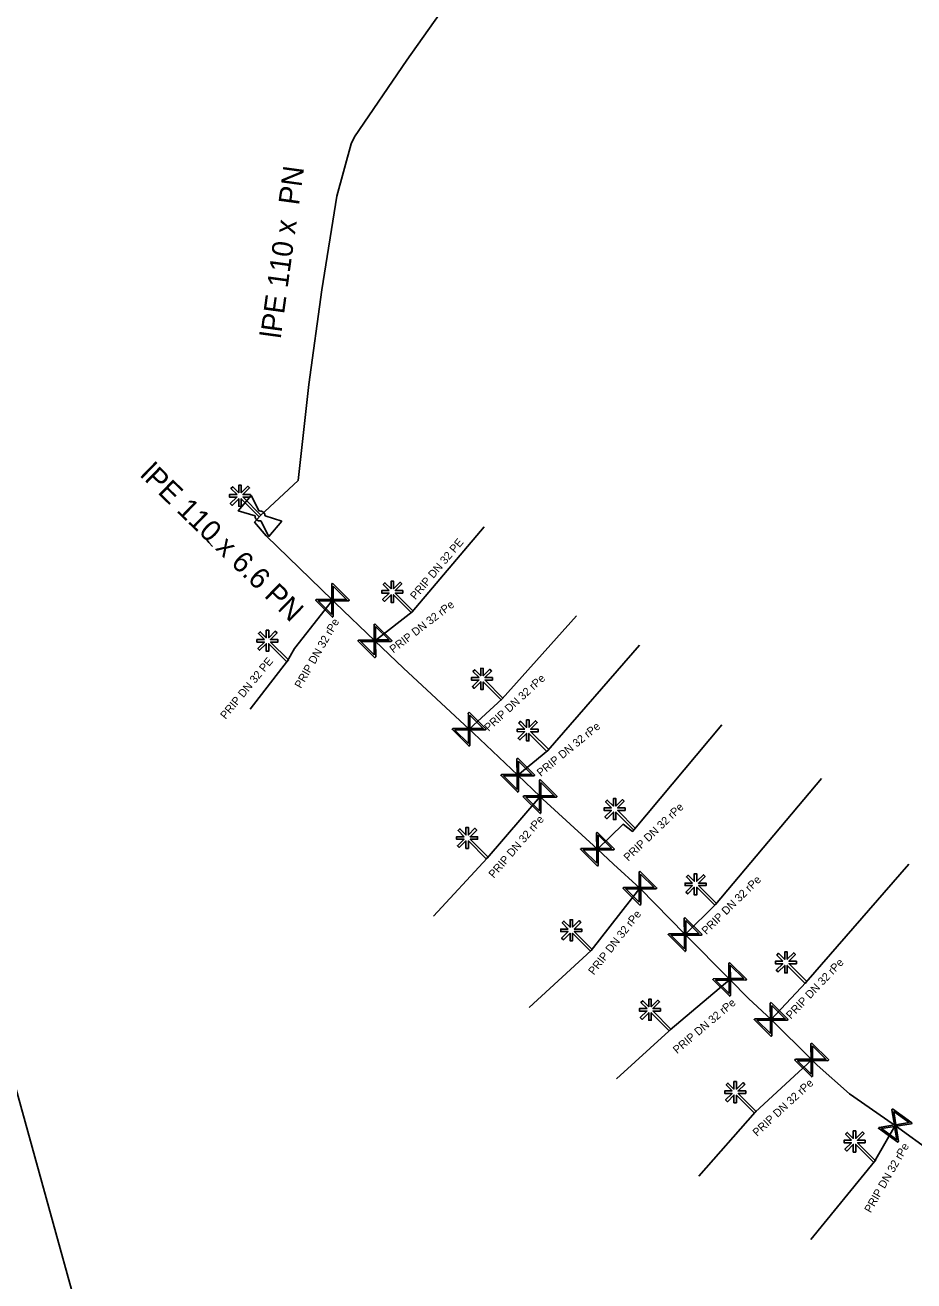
# Model space of a CAD drawing. Extents: x -643842 to -636370, y -1119190 to -1110210.
# Drawn here: x -641010.8 to -640955.2, y -1114797.2 to -1114718.7 of the extents above; entities that cross this region are included whole.
import ezdxf

# ---------------------------------------------------------------- set-up
doc = ezdxf.new("R2010")
doc.units = 0
for name, color, linetype in [('2', 7, 'Continuous'), ('22', 7, 'Continuous'), ('Default', 7, 'Continuous'), ('Level 16', 7, 'Continuous'), ('Level 20', 7, 'Continuous'), ('Level 21', 7, 'Continuous'), ('Level 23', 7, 'Continuous'), ('Level 28', 7, 'Continuous')]:
    doc.layers.add(name, color=color, linetype=linetype)

msp = doc.modelspace()

# ---------------------------------------------------------------- linework, layer by layer
at = {"layer": '2'}
for points in [[(-640997.528, -1114748.075), (-640997.909, -1114747.693), (-640997.798, -1114747.583), (-640997.421, -1114747.961), (-640997.421, -1114747.493), (-640997.264, -1114747.494), (-640997.264, -1114747.959), (-640996.856, -1114747.552), (-640996.746, -1114747.663), (-640997.161, -1114748.077), (-640996.687, -1114748.076), (-640996.687, -1114748.232), (-640997.151, -1114748.232), (-640996.033, -1114749.353), (-640996.144, -1114749.463), (-640997.265, -1114748.339), (-640997.265, -1114748.811), (-640997.421, -1114748.81), (-640997.421, -1114748.336), (-640997.835, -1114748.749), (-640997.946, -1114748.638), (-640997.538, -1114748.232), (-640998.002, -1114748.231), (-640998.002, -1114748.075), (-640997.528, -1114748.075)], [(-640988.008, -1114754.075), (-640988.389, -1114753.693), (-640988.278, -1114753.583), (-640987.901, -1114753.961), (-640987.901, -1114753.493), (-640987.744, -1114753.494), (-640987.744, -1114753.959), (-640987.336, -1114753.552), (-640987.226, -1114753.663), (-640987.641, -1114754.077), (-640987.167, -1114754.076), (-640987.167, -1114754.232), (-640987.631, -1114754.232), (-640986.513, -1114755.353), (-640986.624, -1114755.463), (-640987.745, -1114754.339), (-640987.745, -1114754.811), (-640987.901, -1114754.81), (-640987.901, -1114754.336), (-640988.315, -1114754.749), (-640988.426, -1114754.638), (-640988.018, -1114754.232), (-640988.482, -1114754.231), (-640988.482, -1114754.075), (-640988.008, -1114754.075)], [(-640995.808, -1114757.135), (-640996.189, -1114756.753), (-640996.078, -1114756.643), (-640995.701, -1114757.021), (-640995.701, -1114756.553), (-640995.544, -1114756.554), (-640995.544, -1114757.019), (-640995.136, -1114756.612), (-640995.026, -1114756.723), (-640995.441, -1114757.137), (-640994.967, -1114757.136), (-640994.967, -1114757.292), (-640995.431, -1114757.292), (-640994.313, -1114758.413), (-640994.424, -1114758.523), (-640995.545, -1114757.399), (-640995.545, -1114757.871), (-640995.701, -1114757.87), (-640995.701, -1114757.396), (-640996.115, -1114757.809), (-640996.226, -1114757.698), (-640995.818, -1114757.292), (-640996.282, -1114757.291), (-640996.282, -1114757.135), (-640995.808, -1114757.135)], [(-640982.398, -1114759.515), (-640982.779, -1114759.133), (-640982.668, -1114759.023), (-640982.291, -1114759.401), (-640982.291, -1114758.933), (-640982.134, -1114758.934), (-640982.134, -1114759.399), (-640981.726, -1114758.992), (-640981.616, -1114759.103), (-640982.031, -1114759.517), (-640981.557, -1114759.516), (-640981.557, -1114759.672), (-640982.021, -1114759.672), (-640980.903, -1114760.793), (-640981.014, -1114760.903), (-640982.135, -1114759.779), (-640982.135, -1114760.251), (-640982.291, -1114760.25), (-640982.291, -1114759.776), (-640982.705, -1114760.189), (-640982.816, -1114760.078), (-640982.408, -1114759.672), (-640982.872, -1114759.671), (-640982.872, -1114759.515), (-640982.398, -1114759.515)], [(-640979.538, -1114762.735), (-640979.919, -1114762.353), (-640979.808, -1114762.243), (-640979.431, -1114762.621), (-640979.431, -1114762.153), (-640979.274, -1114762.154), (-640979.274, -1114762.619), (-640978.866, -1114762.212), (-640978.756, -1114762.323), (-640979.171, -1114762.737), (-640978.697, -1114762.736), (-640978.697, -1114762.892), (-640979.161, -1114762.892), (-640978.043, -1114764.013), (-640978.154, -1114764.123), (-640979.275, -1114762.999), (-640979.275, -1114763.471), (-640979.431, -1114763.47), (-640979.431, -1114762.996), (-640979.845, -1114763.409), (-640979.956, -1114763.298), (-640979.548, -1114762.892), (-640980.012, -1114762.891), (-640980.012, -1114762.735), (-640979.538, -1114762.735)], [(-640974.108, -1114767.655), (-640974.489, -1114767.273), (-640974.378, -1114767.163), (-640974.001, -1114767.541), (-640974.001, -1114767.073), (-640973.844, -1114767.074), (-640973.844, -1114767.539), (-640973.436, -1114767.132), (-640973.326, -1114767.243), (-640973.741, -1114767.657), (-640973.267, -1114767.656), (-640973.267, -1114767.812), (-640973.731, -1114767.812), (-640972.613, -1114768.933), (-640972.724, -1114769.043), (-640973.845, -1114767.919), (-640973.845, -1114768.391), (-640974.001, -1114768.39), (-640974.001, -1114767.916), (-640974.415, -1114768.329), (-640974.526, -1114768.218), (-640974.118, -1114767.812), (-640974.582, -1114767.811), (-640974.582, -1114767.655), (-640974.108, -1114767.655)], [(-640983.328, -1114769.455), (-640983.709, -1114769.073), (-640983.598, -1114768.963), (-640983.221, -1114769.341), (-640983.221, -1114768.873), (-640983.064, -1114768.874), (-640983.064, -1114769.339), (-640982.656, -1114768.932), (-640982.546, -1114769.043), (-640982.961, -1114769.457), (-640982.487, -1114769.456), (-640982.487, -1114769.612), (-640982.951, -1114769.612), (-640981.833, -1114770.733), (-640981.944, -1114770.843), (-640983.065, -1114769.719), (-640983.065, -1114770.191), (-640983.221, -1114770.19), (-640983.221, -1114769.716), (-640983.635, -1114770.129), (-640983.746, -1114770.018), (-640983.338, -1114769.612), (-640983.802, -1114769.611), (-640983.802, -1114769.455), (-640983.328, -1114769.455)], [(-640969.048, -1114772.355), (-640969.429, -1114771.973), (-640969.318, -1114771.863), (-640968.941, -1114772.241), (-640968.941, -1114771.773), (-640968.784, -1114771.774), (-640968.784, -1114772.239), (-640968.376, -1114771.832), (-640968.266, -1114771.943), (-640968.681, -1114772.357), (-640968.207, -1114772.356), (-640968.207, -1114772.512), (-640968.671, -1114772.512), (-640967.553, -1114773.633), (-640967.664, -1114773.743), (-640968.785, -1114772.619), (-640968.785, -1114773.091), (-640968.941, -1114773.09), (-640968.941, -1114772.616), (-640969.355, -1114773.029), (-640969.466, -1114772.918), (-640969.058, -1114772.512), (-640969.522, -1114772.511), (-640969.522, -1114772.355), (-640969.048, -1114772.355)], [(-640976.818, -1114775.225), (-640977.199, -1114774.843), (-640977.088, -1114774.733), (-640976.711, -1114775.111), (-640976.711, -1114774.643), (-640976.554, -1114774.644), (-640976.554, -1114775.109), (-640976.146, -1114774.702), (-640976.036, -1114774.813), (-640976.451, -1114775.227), (-640975.977, -1114775.226), (-640975.977, -1114775.382), (-640976.441, -1114775.382), (-640975.323, -1114776.503), (-640975.434, -1114776.613), (-640976.555, -1114775.489), (-640976.555, -1114775.961), (-640976.711, -1114775.96), (-640976.711, -1114775.486), (-640977.125, -1114775.899), (-640977.236, -1114775.788), (-640976.828, -1114775.382), (-640977.292, -1114775.381), (-640977.292, -1114775.225), (-640976.818, -1114775.225)], [(-640963.398, -1114777.235), (-640963.779, -1114776.853), (-640963.668, -1114776.743), (-640963.291, -1114777.121), (-640963.291, -1114776.653), (-640963.134, -1114776.654), (-640963.134, -1114777.119), (-640962.726, -1114776.712), (-640962.616, -1114776.823), (-640963.031, -1114777.237), (-640962.557, -1114777.236), (-640962.557, -1114777.392), (-640963.021, -1114777.392), (-640961.903, -1114778.513), (-640962.014, -1114778.623), (-640963.135, -1114777.499), (-640963.135, -1114777.971), (-640963.291, -1114777.97), (-640963.291, -1114777.496), (-640963.705, -1114777.909), (-640963.816, -1114777.798), (-640963.408, -1114777.392), (-640963.872, -1114777.391), (-640963.872, -1114777.235), (-640963.398, -1114777.235)], [(-640971.898, -1114780.195), (-640972.279, -1114779.813), (-640972.168, -1114779.703), (-640971.791, -1114780.081), (-640971.791, -1114779.613), (-640971.634, -1114779.614), (-640971.634, -1114780.079), (-640971.226, -1114779.672), (-640971.116, -1114779.783), (-640971.531, -1114780.197), (-640971.057, -1114780.196), (-640971.057, -1114780.352), (-640971.521, -1114780.352), (-640970.403, -1114781.473), (-640970.514, -1114781.583), (-640971.635, -1114780.459), (-640971.635, -1114780.931), (-640971.791, -1114780.93), (-640971.791, -1114780.456), (-640972.205, -1114780.869), (-640972.316, -1114780.758), (-640971.908, -1114780.352), (-640972.372, -1114780.351), (-640972.372, -1114780.195), (-640971.898, -1114780.195)], [(-640966.568, -1114785.345), (-640966.949, -1114784.963), (-640966.838, -1114784.853), (-640966.461, -1114785.231), (-640966.461, -1114784.763), (-640966.304, -1114784.764), (-640966.304, -1114785.229), (-640965.896, -1114784.822), (-640965.786, -1114784.933), (-640966.201, -1114785.347), (-640965.727, -1114785.346), (-640965.727, -1114785.502), (-640966.191, -1114785.502), (-640965.073, -1114786.623), (-640965.184, -1114786.733), (-640966.305, -1114785.609), (-640966.305, -1114786.081), (-640966.461, -1114786.08), (-640966.461, -1114785.606), (-640966.875, -1114786.019), (-640966.986, -1114785.908), (-640966.578, -1114785.502), (-640967.042, -1114785.501), (-640967.042, -1114785.345), (-640966.568, -1114785.345)], [(-640959.108, -1114788.425), (-640959.489, -1114788.043), (-640959.378, -1114787.933), (-640959.001, -1114788.311), (-640959.001, -1114787.843), (-640958.844, -1114787.844), (-640958.844, -1114788.309), (-640958.436, -1114787.902), (-640958.326, -1114788.013), (-640958.741, -1114788.427), (-640958.267, -1114788.426), (-640958.267, -1114788.582), (-640958.731, -1114788.582), (-640957.613, -1114789.703), (-640957.724, -1114789.813), (-640958.845, -1114788.689), (-640958.845, -1114789.161), (-640959.001, -1114789.16), (-640959.001, -1114788.686), (-640959.415, -1114789.099), (-640959.526, -1114788.988), (-640959.118, -1114788.582), (-640959.582, -1114788.581), (-640959.582, -1114788.425), (-640959.108, -1114788.425)]]:
    msp.add_lwpolyline(points, dxfattribs=at)
at = {"layer": 'Default'}
for points in [[(-640996.04, -1114749.72), (-640996.091, -1114749.728), (-640996.144, -1114749.719), (-640996.228, -1114749.702), (-640996.291, -1114749.649), (-640996.354, -1114749.597), (-640996.383, -1114749.518), (-640996.402, -1114749.467), (-640996.402, -1114749.414)], [(-640996.14, -1114749.102), (-640996.088, -1114749.093), (-640996.034, -1114749.103), (-640995.952, -1114749.118), (-640995.889, -1114749.171), (-640995.826, -1114749.223), (-640995.796, -1114749.305), (-640995.777, -1114749.354), (-640995.777, -1114749.407)]]:
    msp.add_open_spline(points, degree=3, dxfattribs=at)
at = {"layer": 'Level 16'}
for points in [[(-640991.564, -1114753.619), (-640990.499, -1114754.676), (-640990.546, -1114754.722), (-640990.674, -1114754.719), (-640991.514, -1114754.723), (-640991.509, -1114755.694), (-640991.556, -1114755.741), (-640992.621, -1114754.684), (-640992.574, -1114754.638), (-640991.603, -1114754.636), (-640991.607, -1114753.796), (-640991.611, -1114753.666), (-640991.564, -1114753.619)], [(-640991.519, -1114753.797), (-640991.515, -1114754.635), (-640990.678, -1114754.631), (-640991.519, -1114753.797)], [(-640991.598, -1114755.567), (-640991.602, -1114754.724), (-640992.443, -1114754.728), (-640991.598, -1114755.567)], [(-640988.911, -1114756.147), (-640987.846, -1114757.204), (-640987.893, -1114757.25), (-640988.021, -1114757.247), (-640988.861, -1114757.251), (-640988.856, -1114758.222), (-640988.903, -1114758.269), (-640989.968, -1114757.212), (-640989.921, -1114757.166), (-640988.95, -1114757.164), (-640988.954, -1114756.324), (-640988.958, -1114756.194), (-640988.911, -1114756.147)], [(-640988.866, -1114756.325), (-640988.862, -1114757.163), (-640988.025, -1114757.159), (-640988.866, -1114756.325)], [(-640988.945, -1114758.095), (-640988.949, -1114757.252), (-640989.79, -1114757.256), (-640988.945, -1114758.095)], [(-640983.024, -1114761.679), (-640981.959, -1114762.736), (-640982.006, -1114762.782), (-640982.134, -1114762.779), (-640982.974, -1114762.783), (-640982.969, -1114763.754), (-640983.016, -1114763.801), (-640984.081, -1114762.744), (-640984.034, -1114762.698), (-640983.063, -1114762.696), (-640983.067, -1114761.856), (-640983.071, -1114761.726), (-640983.024, -1114761.679)], [(-640982.979, -1114761.857), (-640982.975, -1114762.695), (-640982.138, -1114762.691), (-640982.979, -1114761.857)], [(-640983.058, -1114763.627), (-640983.062, -1114762.784), (-640983.903, -1114762.788), (-640983.058, -1114763.627)], [(-640979.983, -1114764.552), (-640978.918, -1114765.609), (-640978.965, -1114765.655), (-640979.093, -1114765.652), (-640979.933, -1114765.656), (-640979.928, -1114766.627), (-640979.975, -1114766.674), (-640981.04, -1114765.617), (-640980.993, -1114765.571), (-640980.022, -1114765.569), (-640980.026, -1114764.729), (-640980.03, -1114764.599), (-640979.983, -1114764.552)], [(-640979.938, -1114764.73), (-640979.934, -1114765.568), (-640979.097, -1114765.564), (-640979.938, -1114764.73)], [(-640980.017, -1114766.5), (-640980.021, -1114765.657), (-640980.862, -1114765.661), (-640980.017, -1114766.5)], [(-640978.58, -1114765.89), (-640977.515, -1114766.947), (-640977.562, -1114766.993), (-640977.69, -1114766.99), (-640978.53, -1114766.994), (-640978.525, -1114767.965), (-640978.572, -1114768.012), (-640979.637, -1114766.955), (-640979.59, -1114766.909), (-640978.619, -1114766.907), (-640978.623, -1114766.067), (-640978.627, -1114765.937), (-640978.58, -1114765.89)], [(-640978.535, -1114766.068), (-640978.531, -1114766.906), (-640977.694, -1114766.902), (-640978.535, -1114766.068)], [(-640978.614, -1114767.838), (-640978.618, -1114766.995), (-640979.459, -1114766.999), (-640978.614, -1114767.838)], [(-640975.004, -1114769.169), (-640973.939, -1114770.226), (-640973.986, -1114770.272), (-640974.114, -1114770.269), (-640974.954, -1114770.273), (-640974.949, -1114771.244), (-640974.996, -1114771.291), (-640976.061, -1114770.234), (-640976.014, -1114770.188), (-640975.043, -1114770.186), (-640975.047, -1114769.346), (-640975.051, -1114769.216), (-640975.004, -1114769.169)], [(-640974.959, -1114769.347), (-640974.955, -1114770.185), (-640974.118, -1114770.181), (-640974.959, -1114769.347)], [(-640975.038, -1114771.117), (-640975.042, -1114770.274), (-640975.883, -1114770.278), (-640975.038, -1114771.117)], [(-640972.344, -1114771.609), (-640971.279, -1114772.666), (-640971.326, -1114772.712), (-640971.454, -1114772.709), (-640972.294, -1114772.713), (-640972.289, -1114773.684), (-640972.336, -1114773.731), (-640973.401, -1114772.674), (-640973.354, -1114772.628), (-640972.383, -1114772.626), (-640972.387, -1114771.786), (-640972.391, -1114771.656), (-640972.344, -1114771.609)], [(-640972.299, -1114771.787), (-640972.295, -1114772.625), (-640971.458, -1114772.621), (-640972.299, -1114771.787)], [(-640972.378, -1114773.557), (-640972.382, -1114772.714), (-640973.223, -1114772.718), (-640972.378, -1114773.557)], [(-640969.524, -1114774.509), (-640968.459, -1114775.566), (-640968.506, -1114775.612), (-640968.634, -1114775.609), (-640969.474, -1114775.613), (-640969.469, -1114776.584), (-640969.516, -1114776.631), (-640970.581, -1114775.574), (-640970.534, -1114775.528), (-640969.563, -1114775.526), (-640969.567, -1114774.686), (-640969.571, -1114774.556), (-640969.524, -1114774.509)], [(-640969.479, -1114774.687), (-640969.475, -1114775.525), (-640968.638, -1114775.521), (-640969.479, -1114774.687)], [(-640969.558, -1114776.457), (-640969.562, -1114775.614), (-640970.403, -1114775.618), (-640969.558, -1114776.457)], [(-640966.734, -1114777.309), (-640965.669, -1114778.366), (-640965.716, -1114778.412), (-640965.844, -1114778.409), (-640966.684, -1114778.413), (-640966.679, -1114779.384), (-640966.726, -1114779.431), (-640967.791, -1114778.374), (-640967.744, -1114778.328), (-640966.773, -1114778.326), (-640966.777, -1114777.486), (-640966.781, -1114777.356), (-640966.734, -1114777.309)], [(-640966.689, -1114777.487), (-640966.685, -1114778.325), (-640965.848, -1114778.321), (-640966.689, -1114777.487)], [(-640966.768, -1114779.257), (-640966.772, -1114778.414), (-640967.613, -1114778.418), (-640966.768, -1114779.257)], [(-640964.146, -1114779.816), (-640963.081, -1114780.873), (-640963.128, -1114780.919), (-640963.256, -1114780.916), (-640964.096, -1114780.92), (-640964.091, -1114781.891), (-640964.138, -1114781.938), (-640965.203, -1114780.881), (-640965.156, -1114780.835), (-640964.185, -1114780.833), (-640964.189, -1114779.993), (-640964.193, -1114779.863), (-640964.146, -1114779.816)], [(-640964.101, -1114779.994), (-640964.097, -1114780.832), (-640963.26, -1114780.828), (-640964.101, -1114779.994)], [(-640964.18, -1114781.764), (-640964.184, -1114780.921), (-640965.025, -1114780.925), (-640964.18, -1114781.764)], [(-640961.604, -1114782.349), (-640960.539, -1114783.406), (-640960.586, -1114783.452), (-640960.714, -1114783.449), (-640961.554, -1114783.453), (-640961.549, -1114784.424), (-640961.596, -1114784.471), (-640962.661, -1114783.414), (-640962.614, -1114783.368), (-640961.643, -1114783.366), (-640961.647, -1114782.526), (-640961.651, -1114782.396), (-640961.604, -1114782.349)], [(-640961.559, -1114782.527), (-640961.555, -1114783.365), (-640960.718, -1114783.361), (-640961.559, -1114782.527)], [(-640961.638, -1114784.297), (-640961.642, -1114783.454), (-640962.483, -1114783.458), (-640961.638, -1114784.297)], [(-640956.547, -1114786.459), (-640955.334, -1114787.342), (-640955.373, -1114787.396), (-640955.501, -1114787.411), (-640956.33, -1114787.543), (-640956.178, -1114788.502), (-640956.217, -1114788.555), (-640957.43, -1114787.672), (-640957.391, -1114787.618), (-640956.431, -1114787.47), (-640956.562, -1114786.64), (-640956.586, -1114786.512), (-640956.547, -1114786.459)], [(-640956.475, -1114786.628), (-640956.344, -1114787.456), (-640955.517, -1114787.325), (-640956.475, -1114786.628)], [(-640956.285, -1114788.389), (-640956.417, -1114787.557), (-640957.248, -1114787.688), (-640956.285, -1114788.389)]]:
    msp.add_lwpolyline(points, dxfattribs=at)
at = {"layer": 'Level 21'}
for points in [[(-641077.68, -1114658.121), (-641055.702, -1114689.078), (-641027.095, -1114733.041), (-641024.149, -1114737.881), (-641021.417, -1114748.248), (-641013.954, -1114775.647), (-641011.479, -1114784.717), (-641005.252, -1114807.257), (-640997.292, -1114832.966), (-640988.827, -1114861.334), (-640973.292, -1114910.931), (-640959.262, -1114916.202), (-640912.221, -1114930.888), (-640899.632, -1114934.514), (-640857.107, -1114948.263)], [(-640982.27, -1114715.45), (-640982.76, -1114715.67), (-640983, -1114715.81), (-640983.48, -1114716.05), (-640986.92, -1114720.93), (-640990.18, -1114725.71), (-640990.4, -1114726.16), (-640991.29, -1114729.42), (-640992.23, -1114735.28), (-640993.04, -1114741.2), (-640993.71, -1114747.19), (-640996.09, -1114749.41)], [(-640996.09, -1114749.41), (-640996.43, -1114749.8), (-640995.7, -1114750.66), (-640991.56, -1114754.68), (-640991.394, -1114754.839), (-640988.907, -1114757.208), (-640987.11, -1114758.92), (-640983.02, -1114762.74), (-640982.74, -1114762.98), (-640979.979, -1114765.613), (-640978.576, -1114766.951), (-640978.41, -1114767.11), (-640975, -1114770.23), (-640973.985, -1114771.162), (-640972.34, -1114772.67), (-640969.52, -1114775.57), (-640966.73, -1114778.37), (-640965.56, -1114779.57), (-640964.142, -1114780.877), (-640961.6, -1114783.41), (-640961.27, -1114783.74), (-640959.23, -1114785.52), (-640956.57, -1114787.37), (-640956.382, -1114787.507), (-640954.04, -1114789.213)]]:
    msp.add_lwpolyline(points, dxfattribs=at)
at = {"layer": 'Level 23'}
for points in [[(-640986.57, -1114755.41), (-640982.08, -1114750.086)], [(-640999.459, -1114750.85), (-640999.289, -1114751.07), (-640999.061, -1114751.324)], [(-640994.37, -1114758.47), (-640993.93, -1114757.7), (-640991.56, -1114754.68)], [(-640988.91, -1114757.21), (-640988.74, -1114757.08), (-640986.57, -1114755.41)], [(-640980.96, -1114760.85), (-640976.299, -1114755.662)], [(-640978.1, -1114764.07), (-640972.369, -1114757.487)], [(-640994.37, -1114758.47), (-640996.712, -1114761.489)], [(-640983.02, -1114762.74), (-640980.96, -1114760.85)], [(-640972.67, -1114768.99), (-640967.225, -1114762.473)], [(-640979.98, -1114765.61), (-640978.1, -1114764.07)], [(-640967.61, -1114773.69), (-640960.997, -1114765.82)], [(-640981.89, -1114770.79), (-640978.58, -1114766.95)], [(-640975, -1114770.23), (-640973.39, -1114768.68), (-640972.8, -1114769.13), (-640972.67, -1114768.99)], [(-640981.89, -1114770.79), (-640985.255, -1114774.413)], [(-640961.96, -1114778.57), (-640955.538, -1114771.176)], [(-640975.38, -1114776.56), (-640972.34, -1114772.67)], [(-640969.52, -1114775.57), (-640967.61, -1114773.69)], [(-640975.38, -1114776.56), (-640979.272, -1114780.123)], [(-640970.46, -1114781.53), (-640966.73, -1114778.37)], [(-640964.142, -1114780.877), (-640961.96, -1114778.57)], [(-640970.393, -1114781.457), (-640970.527, -1114781.603), (-640973.814, -1114784.597)], [(-640965.13, -1114786.68), (-640961.6, -1114783.41)], [(-640965.13, -1114786.68), (-640968.652, -1114790.674)], [(-640957.67, -1114789.76), (-640956.38, -1114787.51)], [(-640957.67, -1114789.76), (-640961.648, -1114794.633)]]:
    msp.add_lwpolyline(points, dxfattribs=at)
at = {"layer": 'Level 28'}
for points in [[(-640996.402, -1114749.414), (-640997.449, -1114749.085), (-640996.645, -1114748.127), (-640996.14, -1114749.102)], [(-640995.777, -1114749.407), (-640994.731, -1114749.736)], [(-640994.731, -1114749.736), (-640995.535, -1114750.693), (-640996.04, -1114749.72)]]:
    msp.add_lwpolyline(points, dxfattribs=at)

# ---------------------------------------------------------------- texts
at = {"layer": '22'}
for s, rotation, p in [('PRIP DN 32 PE', 49.90732, (-640986.374, -1114754.686)), ('PRIP DN 32 rPe', 37.58135, (-640987.755, -1114758.011)), ('PRIP DN 32 rPe', 60.25512, (-640993.53, -1114760.228)), ('PRIP DN 32 PE', 50.55722, (-640998.239, -1114762.151)), ('PRIP DN 32 rPe', 42.53563, (-640981.798, -1114762.907)), ('PRIP DN 32 rPe', 39.32258, (-640978.536, -1114765.726)), ('PRIP DN 32 rPe', 43.91224, (-640973.069, -1114771.025)), ('PRIP DN 32 rPe', 49.23935, (-640981.477, -1114772.08)), ('PRIP DN 32 rPe', 44.54648, (-640968.191, -1114775.607)), ('PRIP DN 32 rPe', 51.99269, (-640975.225, -1114778.134)), ('PRIP DN 32 rPe', 46.59504, (-640962.901, -1114780.887)), ('PRIP DN 32 rPe', 40.27077, (-640970.015, -1114783.05)), ('PRIP DN 32 rPe', 42.81035, (-640965.019, -1114788.218)), ('PRIP DN 32 rPe', 60.17292, (-640957.915, -1114793.001))]:
    msp.add_text(s, height=0.5, rotation=rotation, dxfattribs=at).set_placement(p)
at = {"layer": 'Level 20'}
for s, rotation, p in [('lPE 110 x  PN ', 82.20892, (-640994.798, -1114738.362)), ('lPE 110 x 6.6 PN ', 315.84252, (-641003.647, -1114746.889))]:
    msp.add_text(s, height=1.3, rotation=rotation, dxfattribs=at).set_placement(p)

doc.saveas('drawing.dxf')
